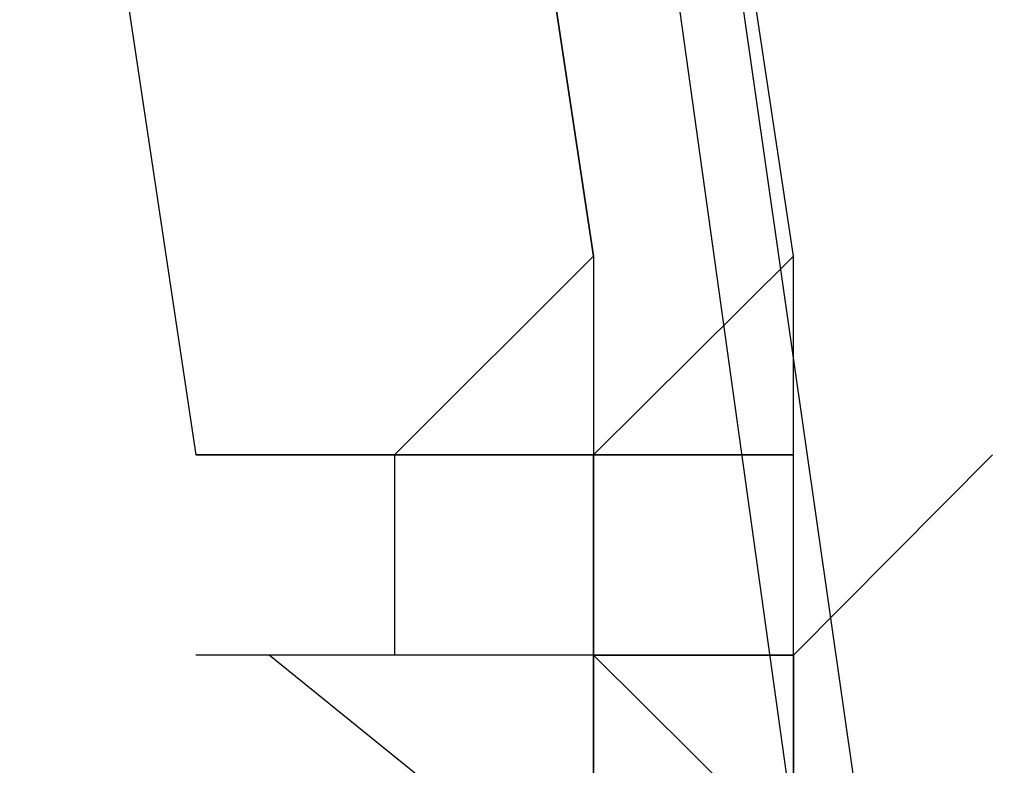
# Model space of a CAD drawing. Header units: feet. Extents: x -79 to 198, y -22 to 181.
# Tile 922 of 982: x 136.1749 to 136.2408, y 134.797 to 134.8469. Entities that reach past the tile are written whole.
import ezdxf

# ---------------------------------------------------------------- set-up
doc = ezdxf.new("R2010")
doc.units = ezdxf.units.FT
doc.layers.add('A-LINEA', color=7, linetype='CONTINUOUS')

msp = doc.modelspace()

# ---------------------------------------------------------------- linework, layer by layer
at = {"layer": 'A-LINEA'}
for p, q in [((136.2267, 134.8311), (136.2267, 134.8311)), ((136.2267, 134.8311), (136.2267, 134.8311)), ((136.1867, 134.8178), (136.1867, 134.8178)), ((136.1867, 134.8178), (136.1867, 134.8178)), ((136.1867, 134.8178), (136.1867, 134.8178)), ((136.2, 134.8178), (136.1867, 134.8178)), ((136.1867, 134.8178), (136.1867, 134.8178)), ((136.2, 134.8178), (136.1867, 134.8178)), ((136.1867, 134.8178), (136.1867, 134.8178)), ((136.1867, 134.8178), (136.1867, 134.8178)), ((136.1867, 134.8178), (136.1867, 134.8178)), ((136.2, 134.8178), (136.1867, 134.8178)), ((136.1867, 134.8178), (136.1867, 134.8178)), ((136.2, 134.8178), (136.1867, 134.8178)), ((136.2, 134.8178), (136.2133, 134.8178)), ((136.2, 134.8178), (136.2, 134.8178)), ((136.2, 134.8178), (136.2, 134.8178)), ((136.2, 134.8178), (136.2, 134.8178)), ((136.2, 134.8178), (136.2, 134.8178)), ((136.2, 134.8178), (136.2, 134.8178)), ((136.2, 134.8178), (136.2, 134.8178)), ((136.2, 134.8178), (136.2133, 134.8178)), ((136.2, 134.8178), (136.2, 134.8178)), ((136.2, 134.8178), (136.2, 134.8178)), ((136.2, 134.8178), (136.2, 134.8178)), ((136.2, 134.8178), (136.2, 134.8178)), ((136.2, 134.8178), (136.2, 134.8178)), ((136.2, 134.8178), (136.2, 134.8044)), ((136.2, 134.8178), (136.2, 134.8178)), ((136.2133, 134.8178), (136.2, 134.8178)), ((136.2, 134.8178), (136.2133, 134.8178)), ((136.2, 134.8178), (136.2, 134.8178)), ((136.2, 134.8178), (136.2, 134.8178)), ((136.2, 134.8178), (136.2, 134.8178)), ((136.2, 134.8178), (136.2, 134.8178)), ((136.2, 134.8178), (136.2, 134.8178)), ((136.2, 134.8178), (136.2, 134.8178)), ((136.2, 134.8178), (136.2133, 134.8178)), ((136.2, 134.8178), (136.2, 134.8178)), ((136.2, 134.8178), (136.2, 134.8178)), ((136.2, 134.8178), (136.2, 134.8178)), ((136.2, 134.8178), (136.2, 134.8178)), ((136.2, 134.8178), (136.2, 134.8178)), ((136.2, 134.8178), (136.2, 134.8044)), ((136.2, 134.8178), (136.2, 134.8178)), ((136.2133, 134.8178), (136.2, 134.8178)), ((136.2133, 134.8178), (136.2133, 134.8178)), ((136.2133, 134.8178), (136.2133, 134.8178)), ((136.2133, 134.8178), (136.2133, 134.8178)), ((136.2133, 134.8178), (136.2133, 134.8178)), ((136.2133, 134.8178), (136.2133, 134.8044)), ((136.2133, 134.8178), (136.2133, 134.8178)), ((136.2133, 134.8178), (136.2133, 134.8178)), ((136.2133, 134.8178), (136.2133, 134.8178)), ((136.2133, 134.8178), (136.2133, 134.8178)), ((136.2133, 134.8178), (136.2133, 134.8178)), ((136.2133, 134.8178), (136.2133, 134.8044)), ((136.2133, 134.8178), (136.2133, 134.8178)), ((136.2133, 134.8178), (136.2133, 134.8044)), ((136.2133, 134.8178), (136.2267, 134.8178)), ((136.2133, 134.8178), (136.2133, 134.8178)), ((136.2267, 134.8178), (136.2133, 134.8178)), ((136.2133, 134.8178), (136.2133, 134.8178)), ((136.2267, 134.8178), (136.2133, 134.8178)), ((136.2133, 134.8178), (136.2133, 134.8178)), ((136.2133, 134.8178), (136.2133, 134.8178)), ((136.2133, 134.8178), (136.2133, 134.8178)), ((136.2133, 134.8178), (136.2133, 134.8178)), ((136.2133, 134.8178), (136.2133, 134.8178)), ((136.2133, 134.8178), (136.2133, 134.8178)), ((136.2133, 134.8178), (136.2133, 134.8178)), ((136.2133, 134.8178), (136.2267, 134.8178)), ((136.2133, 134.8178), (136.2133, 134.8178)), ((136.2133, 134.8178), (136.2133, 134.8178)), ((136.2133, 134.8178), (136.2133, 134.8178)), ((136.2133, 134.8044), (136.2133, 134.8178)), ((136.2133, 134.8044), (136.2133, 134.8178)), ((136.2133, 134.8178), (136.2133, 134.8178)), ((136.2133, 134.8044), (136.2133, 134.8178)), ((136.2133, 134.8178), (136.2133, 134.8178)), ((136.2133, 134.8178), (136.2133, 134.8178)), ((136.2133, 134.8178), (136.2133, 134.8178)), ((136.2133, 134.8178), (136.2133, 134.8178)), ((136.2133, 134.8178), (136.2133, 134.8044)), ((136.2133, 134.8178), (136.2133, 134.8178)), ((136.2133, 134.8178), (136.2133, 134.8178)), ((136.2133, 134.8178), (136.2133, 134.8178)), ((136.2133, 134.8178), (136.2133, 134.8178)), ((136.2133, 134.8178), (136.2133, 134.8178)), ((136.2133, 134.8178), (136.2133, 134.8044)), ((136.2133, 134.8178), (136.2133, 134.8178)), ((136.2133, 134.8178), (136.2133, 134.8044)), ((136.2133, 134.8178), (136.2267, 134.8178)), ((136.2133, 134.8178), (136.2133, 134.8178)), ((136.2267, 134.8178), (136.2133, 134.8178)), ((136.2133, 134.8178), (136.2133, 134.8178)), ((136.2267, 134.8178), (136.2133, 134.8178)), ((136.2133, 134.8178), (136.2133, 134.8178)), ((136.2133, 134.8178), (136.2133, 134.8178)), ((136.2133, 134.8178), (136.2133, 134.8178)), ((136.2133, 134.8178), (136.2133, 134.8178)), ((136.2133, 134.8178), (136.2133, 134.8178)), ((136.2133, 134.8178), (136.2133, 134.8178)), ((136.2133, 134.8178), (136.2133, 134.8178)), ((136.2133, 134.8178), (136.2267, 134.8178)), ((136.2133, 134.8178), (136.2133, 134.8178)), ((136.2133, 134.8178), (136.2133, 134.8178)), ((136.2133, 134.8178), (136.2133, 134.8178)), ((136.2133, 134.8044), (136.2133, 134.8178)), ((136.2133, 134.8044), (136.2133, 134.8178)), ((136.2133, 134.8178), (136.2133, 134.8178)), ((136.2133, 134.8044), (136.2133, 134.8178)), ((136.2267, 134.8044), (136.2267, 134.8178)), ((136.2267, 134.8178), (136.2267, 134.8178)), ((136.2267, 134.8178), (136.2267, 134.8178)), ((136.2267, 134.8044), (136.2267, 134.8178)), ((136.2267, 134.8178), (136.2267, 134.8178)), ((136.2267, 134.8178), (136.2267, 134.8178)), ((136.2267, 134.8178), (136.2267, 134.8178)), ((136.2267, 134.8178), (136.2267, 134.8178)), ((136.2267, 134.8178), (136.2267, 134.8178)), ((136.2267, 134.8178), (136.2267, 134.8178)), ((136.2267, 134.8178), (136.2267, 134.8178)), ((136.2267, 134.8178), (136.2267, 134.8178)), ((136.2267, 134.8178), (136.2267, 134.8178)), ((136.2267, 134.8178), (136.2267, 134.8178)), ((136.2267, 134.8178), (136.2267, 134.8178)), ((136.2267, 134.8178), (136.2267, 134.8178)), ((136.2267, 134.8178), (136.2267, 134.8178)), ((136.2267, 134.8178), (136.2267, 134.8178)), ((136.2267, 134.8178), (136.2267, 134.8178)), ((136.2267, 134.8178), (136.2267, 134.8178)), ((136.2267, 134.8178), (136.2267, 134.8178)), ((136.2267, 134.8178), (136.2267, 134.8178)), ((136.2267, 134.8178), (136.2267, 134.8178)), ((136.2267, 134.8178), (136.2267, 134.8178)), ((136.2267, 134.8178), (136.2267, 134.8178)), ((136.2267, 134.8178), (136.2267, 134.8178)), ((136.24, 134.8178), (136.2267, 134.8044)), ((136.2267, 134.8044), (136.2267, 134.8178)), ((136.2267, 134.8178), (136.2267, 134.8178)), ((136.2267, 134.8178), (136.2267, 134.8178)), ((136.2267, 134.8044), (136.2267, 134.8178)), ((136.2267, 134.8178), (136.2267, 134.8178)), ((136.2267, 134.8178), (136.2267, 134.8178)), ((136.2267, 134.8178), (136.2267, 134.8178)), ((136.2267, 134.8178), (136.2267, 134.8178)), ((136.2267, 134.8178), (136.2267, 134.8178)), ((136.2267, 134.8178), (136.2267, 134.8178)), ((136.2267, 134.8178), (136.2267, 134.8178)), ((136.2267, 134.8178), (136.2267, 134.8178)), ((136.2267, 134.8178), (136.2267, 134.8178)), ((136.2267, 134.8178), (136.2267, 134.8178)), ((136.2267, 134.8178), (136.2267, 134.8178)), ((136.2267, 134.8178), (136.2267, 134.8178)), ((136.2267, 134.8178), (136.2267, 134.8178)), ((136.2267, 134.8178), (136.2267, 134.8178)), ((136.2267, 134.8178), (136.2267, 134.8178)), ((136.2267, 134.8178), (136.2267, 134.8178)), ((136.2267, 134.8178), (136.2267, 134.8178)), ((136.2267, 134.8178), (136.2267, 134.8178)), ((136.2267, 134.8178), (136.2267, 134.8178)), ((136.2267, 134.8178), (136.2267, 134.8178)), ((136.2267, 134.8178), (136.2267, 134.8178)), ((136.2267, 134.8178), (136.2267, 134.8178)), ((136.24, 134.8178), (136.2267, 134.8044)), ((136.1867, 134.8044), (136.1867, 134.8044)), ((136.2, 134.8044), (136.1867, 134.8044)), ((136.1867, 134.8044), (136.1867, 134.8044)), ((136.1867, 134.8044), (136.1867, 134.8044)), ((136.2, 134.8044), (136.1867, 134.8044)), ((136.1867, 134.8044), (136.1867, 134.8044)), ((136.2133, 134.8044), (136.2, 134.8044)), ((136.2, 134.8044), (136.2, 134.8044)), ((136.2133, 134.8044), (136.2, 134.8044)), ((136.2, 134.8044), (136.2, 134.8044)), ((136.2, 134.8044), (136.2, 134.8044)), ((136.2, 134.8044), (136.2, 134.8044)), ((136.2, 134.8044), (136.2, 134.8044)), ((136.2, 134.8044), (136.2, 134.8044)), ((136.2, 134.8044), (136.2, 134.8044)), ((136.2, 134.8044), (136.2, 134.8044)), ((136.2, 134.8044), (136.2, 134.8044)), ((136.2, 134.8044), (136.2, 134.8044)), ((136.2, 134.8044), (136.2, 134.8044)), ((136.2, 134.8044), (136.2, 134.8044)), ((136.2133, 134.8044), (136.2, 134.8044)), ((136.2, 134.8044), (136.2, 134.8044)), ((136.2133, 134.8044), (136.2, 134.8044)), ((136.2, 134.8044), (136.2, 134.8044)), ((136.2, 134.8044), (136.2, 134.8044)), ((136.2, 134.8044), (136.2, 134.8044)), ((136.2, 134.8044), (136.2, 134.8044)), ((136.2, 134.8044), (136.2, 134.8044)), ((136.2, 134.8044), (136.2, 134.8044)), ((136.2, 134.8044), (136.2, 134.8044)), ((136.2, 134.8044), (136.2, 134.8044)), ((136.2, 134.8044), (136.2, 134.8044)), ((136.2, 134.8044), (136.2, 134.8044)), ((136.2, 134.8044), (136.2, 134.8044)), ((136.2133, 134.8044), (136.2133, 134.8044)), ((136.2133, 134.8044), (136.2133, 134.8044)), ((136.2133, 134.8044), (136.2133, 134.7911)), ((136.2133, 134.8044), (136.2133, 134.8044)), ((136.2133, 134.8044), (136.2133, 134.7911)), ((136.2133, 134.8044), (136.2267, 134.8044)), ((136.2133, 134.8044), (136.2133, 134.8044)), ((136.2133, 134.8044), (136.2133, 134.8044)), ((136.2133, 134.8044), (136.2133, 134.8044)), ((136.2133, 134.8044), (136.2133, 134.7911)), ((136.2133, 134.8044), (136.2133, 134.8044)), ((136.2133, 134.8044), (136.2133, 134.8044)), ((136.2133, 134.8044), (136.2133, 134.8044)), ((136.2133, 134.8044), (136.2133, 134.8044)), ((136.2133, 134.8044), (136.2133, 134.8044)), ((136.2133, 134.8044), (136.2133, 134.8044)), ((136.2133, 134.8044), (136.2133, 134.8044)), ((136.2133, 134.8044), (136.2133, 134.8044)), ((136.2133, 134.8044), (136.2133, 134.8044)), ((136.2133, 134.8044), (136.2133, 134.8044)), ((136.2133, 134.8044), (136.2133, 134.8044)), ((136.2133, 134.8044), (136.2133, 134.8044)), ((136.2133, 134.8044), (136.2133, 134.8044)), ((136.2133, 134.8044), (136.2133, 134.8044)), ((136.2133, 134.8044), (136.2133, 134.8044)), ((136.2133, 134.8044), (136.2133, 134.8044)), ((136.2133, 134.8044), (136.2133, 134.8044)), ((136.2133, 134.8044), (136.2133, 134.8044)), ((136.2133, 134.8044), (136.2133, 134.8044)), ((136.2133, 134.8044), (136.2133, 134.8044)), ((136.2133, 134.8044), (136.2133, 134.8044)), ((136.2133, 134.8044), (136.2133, 134.8044)), ((136.2133, 134.8044), (136.2133, 134.8044)), ((136.2133, 134.7911), (136.2133, 134.8044)), ((136.2133, 134.8044), (136.2133, 134.8044)), ((136.2133, 134.8044), (136.2133, 134.8044)), ((136.2133, 134.8044), (136.2133, 134.8044)), ((136.2133, 134.8044), (136.2133, 134.8044)), ((136.2133, 134.8044), (136.2133, 134.8044)), ((136.2133, 134.8044), (136.2133, 134.8044)), ((136.2133, 134.8044), (136.2133, 134.8044)), ((136.2133, 134.8044), (136.2133, 134.8044)), ((136.2133, 134.8044), (136.2133, 134.8044)), ((136.2133, 134.8044), (136.2267, 134.8044)), ((136.2133, 134.8044), (136.2133, 134.8044)), ((136.2133, 134.8044), (136.2133, 134.8044)), ((136.2133, 134.8044), (136.2133, 134.8044)), ((136.2133, 134.8044), (136.2133, 134.8044)), ((136.2133, 134.8044), (136.2133, 134.7911)), ((136.2133, 134.8044), (136.2133, 134.8044)), ((136.2133, 134.8044), (136.2133, 134.7911)), ((136.2133, 134.8044), (136.2267, 134.8044)), ((136.2133, 134.8044), (136.2133, 134.8044)), ((136.2133, 134.8044), (136.2133, 134.8044)), ((136.2133, 134.8044), (136.2133, 134.8044)), ((136.2133, 134.8044), (136.2133, 134.7911)), ((136.2133, 134.8044), (136.2133, 134.8044)), ((136.2133, 134.8044), (136.2133, 134.8044)), ((136.2133, 134.8044), (136.2133, 134.8044)), ((136.2133, 134.8044), (136.2133, 134.8044)), ((136.2133, 134.8044), (136.2133, 134.8044)), ((136.2133, 134.8044), (136.2133, 134.8044)), ((136.2133, 134.8044), (136.2133, 134.8044)), ((136.2133, 134.8044), (136.2133, 134.8044)), ((136.2133, 134.8044), (136.2133, 134.8044)), ((136.2133, 134.8044), (136.2133, 134.8044)), ((136.2133, 134.8044), (136.2133, 134.8044)), ((136.2133, 134.8044), (136.2133, 134.8044)), ((136.2133, 134.8044), (136.2133, 134.8044)), ((136.2133, 134.8044), (136.2133, 134.8044)), ((136.2133, 134.8044), (136.2133, 134.8044)), ((136.2133, 134.8044), (136.2133, 134.8044)), ((136.2133, 134.8044), (136.2133, 134.8044)), ((136.2133, 134.8044), (136.2133, 134.8044)), ((136.2133, 134.8044), (136.2133, 134.8044)), ((136.2133, 134.8044), (136.2133, 134.8044)), ((136.2133, 134.8044), (136.2133, 134.8044)), ((136.2133, 134.8044), (136.2133, 134.8044)), ((136.2133, 134.8044), (136.2133, 134.8044)), ((136.2133, 134.7911), (136.2133, 134.8044)), ((136.2133, 134.8044), (136.2133, 134.8044)), ((136.2133, 134.8044), (136.2133, 134.8044)), ((136.2133, 134.8044), (136.2133, 134.8044)), ((136.2133, 134.8044), (136.2133, 134.8044)), ((136.2133, 134.8044), (136.2133, 134.8044)), ((136.2133, 134.8044), (136.2133, 134.8044)), ((136.2133, 134.8044), (136.2133, 134.8044)), ((136.2133, 134.8044), (136.2133, 134.8044)), ((136.2133, 134.8044), (136.2133, 134.8044)), ((136.2133, 134.8044), (136.2267, 134.8044)), ((136.2133, 134.8044), (136.2133, 134.8044)), ((136.2133, 134.8044), (136.2133, 134.8044)), ((136.2267, 134.8044), (136.2267, 134.8044)), ((136.2267, 134.8044), (136.2267, 134.8044)), ((136.2267, 134.8044), (136.2267, 134.8044)), ((136.2267, 134.8044), (136.2267, 134.8044)), ((136.2267, 134.8044), (136.2267, 134.7911)), ((136.2267, 134.8044), (136.2267, 134.8044)), ((136.2267, 134.8044), (136.2267, 134.8044)), ((136.2267, 134.8044), (136.2267, 134.8044)), ((136.2267, 134.8044), (136.2267, 134.8044)), ((136.2267, 134.8044), (136.2267, 134.8044)), ((136.2267, 134.8044), (136.2267, 134.8044)), ((136.2267, 134.8044), (136.2267, 134.8044)), ((136.2267, 134.8044), (136.2267, 134.7911)), ((136.2267, 134.8044), (136.2267, 134.8044)), ((136.2267, 134.8044), (136.2267, 134.8044)), ((136.2267, 134.8044), (136.2267, 134.8044)), ((136.2267, 134.8044), (136.2267, 134.8044)), ((136.2267, 134.8044), (136.2267, 134.8044)), ((136.2267, 134.8044), (136.2267, 134.8044)), ((136.2267, 134.8044), (136.2267, 134.8044)), ((136.2267, 134.8044), (136.2267, 134.8044)), ((136.2267, 134.8044), (136.2267, 134.8044)), ((136.2267, 134.8044), (136.2267, 134.8044)), ((136.2267, 134.8044), (136.2267, 134.8044)), ((136.2267, 134.8044), (136.2267, 134.8044)), ((136.2267, 134.8044), (136.2267, 134.8044)), ((136.2267, 134.8044), (136.2267, 134.8044)), ((136.2267, 134.8044), (136.2267, 134.8044)), ((136.2267, 134.7911), (136.2267, 134.8044)), ((136.2267, 134.7911), (136.2267, 134.8044)), ((136.2267, 134.8044), (136.2267, 134.8044)), ((136.2267, 134.8044), (136.2267, 134.8044)), ((136.2267, 134.7911), (136.2267, 134.8044)), ((136.2267, 134.8044), (136.2267, 134.8044)), ((136.2267, 134.8044), (136.2267, 134.8044)), ((136.2267, 134.8044), (136.2267, 134.8044)), ((136.2267, 134.8044), (136.2267, 134.8044)), ((136.2267, 134.8044), (136.2267, 134.8044)), ((136.2267, 134.8044), (136.2267, 134.8044)), ((136.2267, 134.8044), (136.2267, 134.8044)), ((136.2267, 134.8044), (136.2267, 134.8044)), ((136.2267, 134.8044), (136.2267, 134.8044)), ((136.2267, 134.8044), (136.2267, 134.8044)), ((136.2267, 134.8044), (136.2267, 134.8044)), ((136.2267, 134.8044), (136.2267, 134.8044)), ((136.2267, 134.8044), (136.2267, 134.8044)), ((136.2267, 134.8044), (136.2267, 134.8044)), ((136.2267, 134.8044), (136.2267, 134.8044)), ((136.2267, 134.8044), (136.2267, 134.8044)), ((136.2267, 134.8044), (136.2267, 134.8044)), ((136.2267, 134.8044), (136.2267, 134.8044)), ((136.2267, 134.8044), (136.2267, 134.8044)), ((136.2267, 134.8044), (136.2267, 134.8044)), ((136.2267, 134.8044), (136.2267, 134.8044)), ((136.2267, 134.8044), (136.2267, 134.8044)), ((136.2267, 134.8044), (136.2267, 134.8044)), ((136.2267, 134.8044), (136.2267, 134.8044)), ((136.2267, 134.8044), (136.2267, 134.8044)), ((136.2267, 134.8044), (136.2267, 134.8044)), ((136.2267, 134.8044), (136.2267, 134.8044)), ((136.2267, 134.8044), (136.2267, 134.8044)), ((136.2267, 134.8044), (136.2267, 134.8044)), ((136.2267, 134.8044), (136.2267, 134.8044)), ((136.2267, 134.8044), (136.2267, 134.8044)), ((136.2267, 134.8044), (136.2267, 134.8044)), ((136.2267, 134.8044), (136.2267, 134.8044)), ((136.2267, 134.8044), (136.2267, 134.8044)), ((136.2267, 134.8044), (136.2267, 134.8044)), ((136.2267, 134.8044), (136.2267, 134.8044)), ((136.2267, 134.8044), (136.2267, 134.8044)), ((136.2267, 134.8044), (136.2267, 134.8044)), ((136.2267, 134.8044), (136.2267, 134.7911)), ((136.2267, 134.8044), (136.2267, 134.8044)), ((136.2267, 134.8044), (136.2267, 134.8044)), ((136.2267, 134.8044), (136.2267, 134.8044)), ((136.2267, 134.8044), (136.2267, 134.8044)), ((136.2267, 134.8044), (136.2267, 134.8044)), ((136.2267, 134.8044), (136.2267, 134.8044)), ((136.2267, 134.8044), (136.2267, 134.8044)), ((136.2267, 134.8044), (136.2267, 134.7911)), ((136.2267, 134.8044), (136.2267, 134.8044)), ((136.2267, 134.8044), (136.2267, 134.8044)), ((136.2267, 134.8044), (136.2267, 134.8044)), ((136.2267, 134.8044), (136.2267, 134.8044)), ((136.2267, 134.8044), (136.2267, 134.8044)), ((136.2267, 134.8044), (136.2267, 134.8044)), ((136.2267, 134.8044), (136.2267, 134.8044)), ((136.2267, 134.8044), (136.2267, 134.8044)), ((136.2267, 134.8044), (136.2267, 134.8044)), ((136.2267, 134.8044), (136.2267, 134.8044)), ((136.2267, 134.8044), (136.2267, 134.8044)), ((136.2267, 134.8044), (136.2267, 134.8044)), ((136.2267, 134.8044), (136.2267, 134.8044)), ((136.2267, 134.8044), (136.2267, 134.8044)), ((136.2267, 134.8044), (136.2267, 134.8044)), ((136.2267, 134.7911), (136.2267, 134.8044)), ((136.2267, 134.7911), (136.2267, 134.8044)), ((136.2267, 134.8044), (136.2267, 134.8044)), ((136.2267, 134.8044), (136.2267, 134.8044)), ((136.2267, 134.7911), (136.2267, 134.8044)), ((136.2267, 134.8044), (136.2267, 134.8044)), ((136.2267, 134.8044), (136.2267, 134.8044)), ((136.2267, 134.8044), (136.2267, 134.8044)), ((136.2267, 134.8044), (136.2267, 134.8044)), ((136.2267, 134.8044), (136.2267, 134.8044)), ((136.2267, 134.8044), (136.2267, 134.8044)), ((136.2267, 134.8044), (136.2267, 134.8044)), ((136.2267, 134.8044), (136.2267, 134.8044)), ((136.2267, 134.8044), (136.2267, 134.8044)), ((136.2267, 134.8044), (136.2267, 134.8044)), ((136.2267, 134.8044), (136.2267, 134.8044)), ((136.2267, 134.8044), (136.2267, 134.8044)), ((136.2267, 134.8044), (136.2267, 134.8044)), ((136.2267, 134.8044), (136.2267, 134.8044)), ((136.2267, 134.8044), (136.2267, 134.8044)), ((136.2267, 134.8044), (136.2267, 134.8044)), ((136.2267, 134.8044), (136.2267, 134.8044)), ((136.2267, 134.8044), (136.2267, 134.8044)), ((136.2267, 134.8044), (136.2267, 134.8044)), ((136.2267, 134.8044), (136.2267, 134.8044)), ((136.2267, 134.8044), (136.2267, 134.8044)), ((136.2267, 134.8044), (136.2267, 134.8044)), ((136.2267, 134.8044), (136.2267, 134.8044)), ((136.2267, 134.8044), (136.2267, 134.8044)), ((136.2267, 134.8044), (136.2267, 134.8044)), ((136.2267, 134.8044), (136.2267, 134.8044)), ((136.2267, 134.8044), (136.2267, 134.8044)), ((136.2267, 134.8044), (136.2267, 134.8044)), ((136.2267, 134.8044), (136.2267, 134.8044)), ((136.2267, 134.8044), (136.2267, 134.8044)), ((136.2267, 134.8044), (136.2267, 134.8044)), ((136.2267, 134.8044), (136.2267, 134.8044)), ((136.2267, 134.8044), (136.2267, 134.8044)), ((136.2267, 134.8044), (136.2267, 134.8044))]:
    msp.add_line(p, q, dxfattribs=at)
for points in [[(138.3067, 108.7111), (138.2133, 112.1778), (138.0667, 115.6578), (137.8533, 119.1244), (137.6, 122.5911), (137.28, 126.0578), (136.9067, 129.5244), (136.48, 132.9778), (136, 136.4178), (135.4667, 139.8578), (134.88, 143.2844)], [(138.3067, 108.7111), (138.2133, 112.1778), (138.0667, 115.6578), (137.8533, 119.1244), (137.6, 122.5911), (137.28, 126.0578), (136.9067, 129.5244), (136.48, 132.9778), (136, 136.4178), (135.4667, 139.8578), (134.88, 143.2844)], [(138.3467, 106.2578), (138.2933, 109.6444), (138.1733, 113.0311), (138.0267, 116.4044), (137.8133, 119.7778), (137.5467, 123.1511), (137.2267, 126.5244), (136.8667, 129.8844), (136.4533, 133.2444), (135.9733, 136.5911), (135.4533, 139.9378), (134.88, 143.2711)], [(138.3467, 106.2578), (138.2933, 109.6444), (138.1733, 113.0311), (138.0267, 116.4044), (137.8133, 119.7778), (137.5467, 123.1511), (137.2267, 126.5244), (136.8667, 129.8844), (136.4533, 133.2444), (135.9733, 136.5911), (135.4533, 139.9378), (134.88, 143.2711)], [(136.2, 134.8178), (136.2133, 134.8311), (135.6267, 138.7244), (135.6133, 138.7244), (135.6, 138.7244), (136.1867, 134.8178), (136.2, 134.8178)], [(136.2, 134.8178), (136.2133, 134.8311), (135.6267, 138.7244), (135.6133, 138.7244), (135.6, 138.7244), (136.1867, 134.8178), (136.2, 134.8178)], [(136.2267, 134.8311), (135.64, 138.7244), (135.6267, 138.7244), (136.2133, 134.8311), (136.2133, 134.8178), (136.2267, 134.8311)], [(136.2267, 134.8311), (135.64, 138.7244), (135.6267, 138.7244), (136.2133, 134.8311), (136.2133, 134.8178), (136.2267, 134.8311)], [(136.1867, 134.8178), (136.2, 134.8178), (136.2133, 134.8311), (136.2133, 134.8178), (136.2267, 134.8178), (136.2267, 134.8311)], [(136.1867, 134.8178), (136.2, 134.8178), (136.2133, 134.8311), (136.2133, 134.8178), (136.2267, 134.8178), (136.2267, 134.8311)], [(136.2267, 134.8044), (136.2133, 134.8044), (136.2133, 134.8178), (136.2133, 134.8044), (136.2, 134.8044), (136.1867, 134.8044)], [(136.2267, 134.8044), (136.2133, 134.8044), (136.2133, 134.8178), (136.2133, 134.8044), (136.2, 134.8044), (136.1867, 134.8044)], [(136.1964, 134.7647), (136.2132, 134.7869), (136.1916, 134.8044)], [(136.1964, 134.7647), (136.2132, 134.7869), (136.1916, 134.8044)], [(136.2133, 134.7911), (136.2267, 134.7911), (136.2133, 134.8044)], [(136.2133, 134.7911), (136.2267, 134.7911), (136.2133, 134.8044)]]:
    msp.add_lwpolyline(points, dxfattribs=at)

doc.saveas('drawing.dxf')
